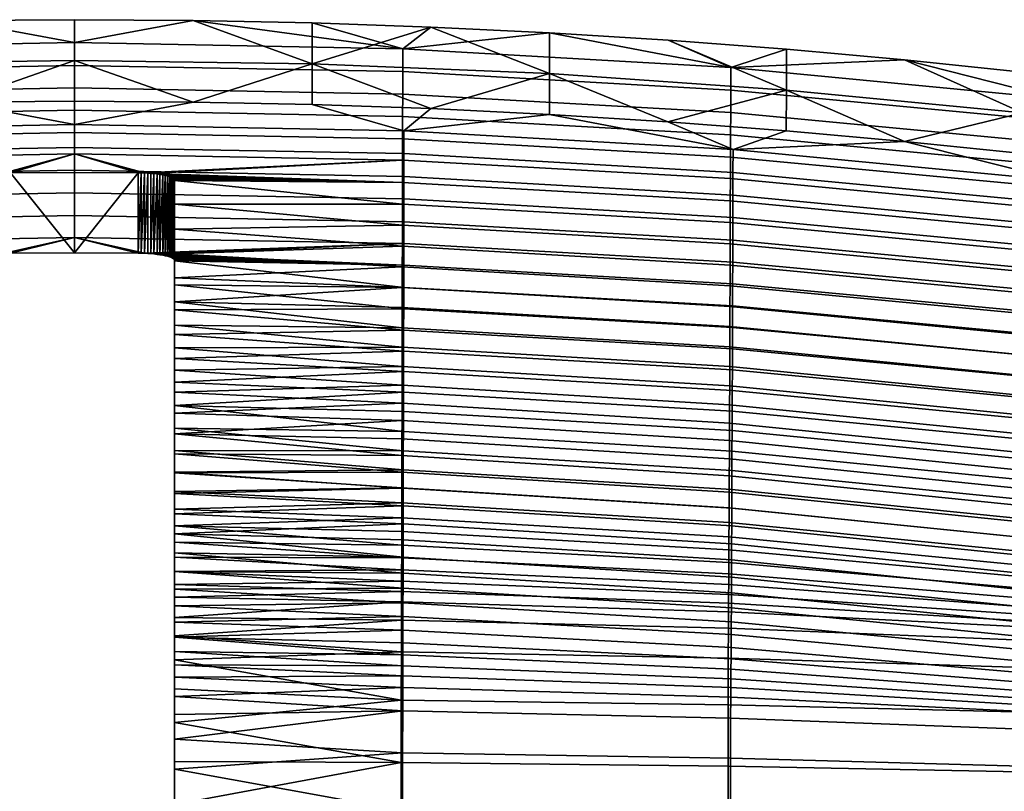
# Model space of a CAD drawing. Header units: millimetres. Extents: x -983 to 983, y -260 to 258.
# Tile 350 of 656: x 239 to 347, y 173 to 258. Entities that reach past the tile are written whole.
import ezdxf

# ---------------------------------------------------------------- set-up
doc = ezdxf.new("R2010")
doc.units = ezdxf.units.MM
doc.header["$MEASUREMENT"] = 0
doc.layers.add('ram', color=31, linetype='Continuous')

msp = doc.modelspace()

# ---------------------------------------------------------------- meshes
at = {"layer": 'ram'}
mesh = msp.add_polyface(dxfattribs=at)
corners = [(231.96, 249.08, 873.96), (218.93, 253.29, 873.42), (218.93, 248.81, 874.02), (245, 249.17, 873.94), (245, 253.65, 873.35), (245, 258.12, 872.76), (231.96, 258.03, 872.78), (218.92, 257.76, 872.83), (208.85, 243.43, 850.57), (245, 244.11, 850.42), (245, 246.63, 862.18), (208.85, 245.94, 862.33), (208.86, 240.93, 838.81), (245, 241.61, 838.65), (208.86, 238.45, 827.04), (245, 239.12, 826.88), (208.87, 235.95, 815.07), (245, 236.62, 814.91), (231.96, 249.08, 873.96), (245, 249.17, 873.94), (218.93, 248.81, 874.02), (245, 253.11, 849.49), (208.99, 252.43, 849.62), (208.98, 254.92, 861.26), (245, 255.61, 861.13), (245, 250.63, 837.84), (208.99, 249.96, 837.98), (245, 248.18, 826.19), (209, 247.5, 826.33), (245, 245.74, 814.54), (209, 245.06, 814.68), (245, 243.39, 803.21), (209.01, 242.72, 803.35), (218.92, 257.76, 872.83), (231.96, 258.03, 872.78), (234.01, 240.56, 789.68), (234, 240.49, 789.35), (209.01, 240.26, 791.37), (234, 237.89, 776.51), (209.01, 237.89, 779.7), (236.62, 241.26, 793.02), (237.32, 241.31, 793.21), (236.96, 241.29, 793.13), (236.27, 241.23, 792.88), (235.93, 241.19, 792.71), (238, 241.33, 793.27), (237.66, 241.32, 793.25), (235.61, 241.15, 792.5), (234.39, 240.84, 791.05), (234.25, 240.77, 790.71), (234.06, 240.63, 790.02), (234.14, 240.7, 790.37), (235.31, 241.09, 792.25), (234.79, 240.97, 791.69), (234.58, 240.91, 791.38), (235.04, 241.04, 791.98), (245, 258.12, 872.76), (245, 241.35, 793.26), (252, 241.33, 793.27), (237.66, 232.5, 795.05), (237.32, 241.31, 793.21), (237.66, 241.32, 793.25), (237.32, 232.49, 795.01), (236.96, 241.29, 793.13), (236.62, 241.26, 793.02), (236.96, 232.47, 794.93), (236.62, 232.45, 794.83), (236.27, 241.23, 792.88), (235.93, 241.19, 792.71), (235.93, 232.37, 794.51), (235.61, 241.15, 792.5), (235.61, 232.33, 794.3), (235.31, 241.09, 792.25), (236.27, 232.41, 794.68), (238, 241.33, 793.27), (238, 232.51, 795.07), (235.04, 232.22, 793.78), (234.79, 240.97, 791.69), (235.04, 241.04, 791.98), (234.58, 232.09, 793.18), (234.39, 240.84, 791.05), (234.58, 240.91, 791.38), (234.25, 231.95, 792.51), (234.14, 240.7, 790.37), (234.25, 240.77, 790.71), (234, 236.08, 790.25), (234.01, 240.56, 789.68), (234.06, 240.63, 790.02), (234, 240.49, 789.35), (234, 237.89, 776.51), (245, 241.35, 793.26), (245, 232.53, 795.06)]
mesh.append_faces([[corners[k] for k in face] for face in [(0, 1, 2, 2), (3, 4, 0, 0), (0, 4, 1, 1), (4, 5, 6, 1), (7, 1, 6, 6), (8, 9, 10, 11), (12, 13, 9, 8), (14, 15, 13, 12), (16, 17, 15, 14), (18, 10, 19, 19), (11, 18, 20, 20), (11, 10, 18, 18), (21, 22, 23, 24), (25, 26, 22, 21), (27, 28, 26, 25), (29, 30, 28, 27), (31, 32, 30, 29), (23, 33, 34, 34), (35, 36, 37, 37), (38, 39, 36, 36), (40, 37, 32, 32), (34, 24, 23, 23), (41, 42, 32, 32), (43, 44, 37, 37), (40, 43, 37, 37), (42, 40, 32, 32), (32, 31, 41, 41), (45, 46, 31, 31), (31, 46, 41, 41), (47, 37, 44, 44), (48, 49, 37, 37), (37, 50, 35, 35), (51, 50, 37, 37), (49, 51, 37, 37), (47, 52, 37, 37), (53, 54, 37, 37), (55, 53, 37, 37), (52, 55, 37, 37), (48, 37, 54, 54), (24, 34, 56, 56), (57, 45, 31, 31), (58, 57, 31, 31), (59, 60, 61, 61), (60, 62, 63, 63), (64, 63, 65, 65), (66, 67, 64, 64), (68, 69, 70, 70), (70, 71, 72, 72), (68, 67, 73, 73), (74, 75, 59, 61), (76, 77, 78, 78), (79, 80, 81, 81), (82, 83, 84, 84), (85, 86, 87, 87), (85, 88, 86, 86), (59, 62, 60, 60), (65, 66, 64, 64), (62, 65, 63, 63), (66, 73, 67, 67), (88, 85, 89, 89), (90, 91, 74, 74)]])
mesh = msp.add_polyface(dxfattribs=at)
corners = [(245, 253.65, 873.35), (245, 249.17, 873.94), (258.04, 249.08, 873.96), (271.07, 248.81, 874.02), (271.07, 253.29, 873.42), (258.04, 258.03, 872.78), (245, 258.12, 872.76), (271.08, 257.76, 872.83), (284.1, 257.31, 872.92), (245, 244.11, 850.42), (281.15, 243.43, 850.57), (281.15, 245.94, 862.33), (245, 246.63, 862.18), (245, 241.61, 838.65), (281.14, 240.93, 838.81), (245, 239.12, 826.88), (281.14, 238.45, 827.04), (245, 236.62, 814.91), (281.13, 235.95, 815.07), (271.07, 248.81, 874.02), (258.04, 249.08, 873.96), (245, 249.17, 873.94), (281.01, 252.43, 849.62), (245, 253.11, 849.49), (245, 255.61, 861.13), (281.02, 254.92, 861.26), (281.01, 249.96, 837.98), (245, 250.63, 837.84), (281, 247.5, 826.33), (245, 248.18, 826.19), (281, 245.06, 814.68), (245, 245.74, 814.54), (280.99, 242.72, 803.35), (245, 243.39, 803.21), (258.04, 258.03, 872.78), (245, 258.12, 872.76), (252.68, 241.31, 793.21), (252.34, 241.32, 793.25), (253.04, 241.29, 793.13), (252, 241.33, 793.27), (280.99, 240.26, 791.37), (253.73, 241.23, 792.88), (253.38, 241.26, 793.02), (254.39, 241.15, 792.5), (254.07, 241.19, 792.71), (254.69, 241.09, 792.25), (255.21, 240.97, 791.69), (254.96, 241.04, 791.98), (255.61, 240.84, 791.05), (255.42, 240.91, 791.38), (255.75, 240.77, 790.71), (255.94, 240.63, 790.02), (255.86, 240.7, 790.37), (256, 240.49, 789.35), (255.99, 240.56, 789.68), (280.99, 237.89, 779.7), (256, 237.89, 776.51), (271.08, 257.76, 872.83), (252.34, 232.5, 795.05), (252.34, 241.32, 793.25), (252.68, 241.31, 793.21), (253.04, 241.29, 793.13), (252.68, 232.49, 795.01), (253.38, 241.26, 793.02), (253.38, 232.45, 794.83), (253.04, 232.47, 794.93), (253.73, 241.23, 792.88), (254.07, 241.19, 792.71), (254.39, 241.15, 792.5), (254.07, 232.37, 794.51), (254.69, 241.09, 792.25), (254.39, 232.33, 794.3), (253.73, 232.41, 794.68), (252, 232.51, 795.07), (252, 241.33, 793.27), (254.96, 232.22, 793.78), (254.96, 241.04, 791.98), (255.21, 240.97, 791.69), (255.42, 232.09, 793.18), (255.42, 240.91, 791.38), (255.61, 240.84, 791.05), (255.21, 232.16, 793.49), (255.75, 231.95, 792.51), (255.75, 240.77, 790.71), (255.86, 240.7, 790.37), (256, 236.08, 790.25), (255.94, 240.63, 790.02), (255.99, 240.56, 789.68), (256, 240.49, 789.35), (255.86, 231.88, 792.17), (255.61, 232.02, 792.85), (254.69, 232.28, 794.05), (256, 237.89, 776.51), (245, 241.35, 793.26), (245, 232.53, 795.06)]
mesh.append_faces([[corners[k] for k in face] for face in [(0, 1, 2, 2), (2, 3, 4, 4), (2, 4, 0, 0), (4, 5, 6, 0), (4, 7, 5, 5), (8, 7, 4, 4), (9, 10, 11, 12), (13, 14, 10, 9), (15, 16, 14, 13), (17, 18, 16, 15), (12, 11, 19, 20), (12, 20, 21, 21), (22, 23, 24, 25), (26, 27, 23, 22), (28, 29, 27, 26), (30, 31, 29, 28), (32, 33, 31, 30), (34, 24, 35, 35), (36, 37, 33, 33), (32, 38, 36, 36), (39, 33, 37, 37), (40, 41, 42, 42), (40, 43, 44, 44), (40, 45, 43, 43), (44, 41, 40, 40), (42, 38, 32, 32), (40, 46, 47, 47), (40, 48, 49, 49), (40, 50, 48, 48), (49, 46, 40, 40), (40, 51, 52, 52), (40, 53, 54, 54), (55, 56, 53, 53), (54, 51, 40, 40), (52, 50, 40, 40), (47, 45, 40, 40), (25, 34, 57, 57), (40, 42, 32, 32), (36, 33, 32, 32), (25, 24, 34, 34), (58, 59, 60, 60), (60, 61, 62, 62), (61, 63, 64, 65), (64, 63, 66, 66), (67, 68, 69, 69), (68, 70, 71, 71), (67, 72, 66, 66), (73, 74, 59, 59), (75, 76, 77, 77), (78, 79, 80, 80), (79, 81, 77, 77), (82, 83, 84, 84), (85, 86, 87, 87), (85, 87, 88, 88), (86, 89, 84, 84), (83, 90, 80, 80), (76, 91, 70, 70), (90, 78, 80, 80), (81, 75, 77, 77), (88, 92, 85, 85), (93, 74, 94, 94)]])
mesh = msp.add_polyface(dxfattribs=at)
corners = [(284.1, 248.36, 874.11), (297.11, 247.73, 874.25), (297.12, 252.2, 873.65), (271.07, 253.29, 873.42), (271.07, 248.81, 874.02), (297.12, 256.68, 873.04), (284.1, 257.31, 872.92), (281.14, 238.45, 827.04), (317.22, 236.41, 827.51), (317.23, 238.88, 839.27), (281.14, 240.93, 838.81), (281.13, 235.95, 815.07), (317.22, 233.92, 815.54), (281.13, 233.55, 803.49), (317.21, 231.52, 803.97), (281.12, 231.18, 791.9), (317.2, 229.15, 792.38), (281.12, 228.75, 779.92), (317.19, 226.72, 780.41), (281.12, 226.39, 768.12), (317.18, 224.35, 768.63), (281.11, 224.06, 756.33), (317.17, 222.01, 756.83), (281.11, 221.76, 744.52), (317.17, 219.7, 745.04), (281.1, 219.5, 732.71), (317.16, 217.42, 733.23), (281.1, 217.26, 720.89), (317.15, 215.17, 721.42), (281.09, 215.14, 709.45), (317.14, 213.03, 710), (281.09, 212.92, 697.23), (317.13, 210.78, 697.79), (281.15, 245.94, 862.33), (297.11, 247.73, 874.25), (284.1, 248.36, 874.11), (271.07, 248.81, 874.02), (317.25, 243.88, 862.79), (256, 231.67, 791.15), (256, 223.59, 750.56), (256, 218.33, 723.05), (256, 215.78, 709.29), (256, 213.28, 695.51), (281.08, 210.8, 685.39), (256, 226.28, 764.3), (316.99, 250.38, 850.03), (281.01, 252.43, 849.62), (281.02, 254.92, 861.26), (317, 252.86, 861.66), (316.99, 247.92, 838.39), (281.01, 249.96, 837.98), (316.98, 245.47, 826.75), (281, 247.5, 826.33), (316.97, 243.04, 815.11), (281, 245.06, 814.68), (316.96, 240.69, 803.78), (280.99, 242.72, 803.35), (316.95, 238.23, 791.8), (280.99, 240.26, 791.37), (316.94, 235.86, 780.15), (280.99, 237.89, 779.7), (316.94, 233.52, 768.48), (280.98, 235.56, 768.03), (316.93, 231.2, 756.82), (280.98, 233.25, 756.36), (316.92, 228.93, 745.28), (280.97, 230.99, 744.8), (316.91, 226.65, 733.47), (280.97, 228.72, 732.99), (316.9, 224.45, 721.97), (280.96, 226.54, 721.48), (316.89, 222.22, 710.09), (280.96, 224.32, 709.59), (316.89, 220.06, 698.39), (280.95, 222.18, 697.88), (316.88, 217.94, 686.69), (280.95, 220.08, 686.17), (316.87, 215.87, 674.98), (280.95, 218.03, 674.44), (316.86, 213.84, 663.25), (280.94, 216.02, 662.71), (316.85, 211.95, 652.04), (280.94, 214.14, 651.49), (316.85, 209.94, 639.79), (280.93, 212.14, 639.22), (284.1, 257.31, 872.92), (297.12, 256.68, 873.04), (271.08, 257.76, 872.83), (256, 237.89, 776.51), (256, 240.49, 789.35), (256, 235.15, 762.73), (256, 232.44, 748.94), (256, 227.17, 721.33), (256, 224.61, 707.52), (256, 222.1, 693.69), (256, 217.26, 666.01), (256, 212.68, 638.28), (280.93, 210.28, 627.47), (256, 214.94, 652.15), (256, 219.65, 679.86)]
mesh.append_faces([[corners[k] for k in face] for face in [(0, 1, 2, 2), (3, 4, 0, 0), (2, 5, 6, 6), (6, 3, 2, 2), (0, 2, 3, 3), (7, 8, 9, 10), (11, 12, 8, 7), (13, 14, 12, 11), (15, 16, 14, 13), (17, 18, 16, 15), (19, 20, 18, 17), (21, 22, 20, 19), (23, 24, 22, 21), (25, 26, 24, 23), (27, 28, 26, 25), (29, 30, 28, 27), (31, 32, 30, 29), (33, 34, 35, 35), (33, 35, 36, 36), (37, 34, 33, 33), (15, 38, 17, 17), (39, 23, 21, 21), (40, 27, 25, 25), (41, 29, 27, 27), (42, 43, 31, 31), (44, 21, 19, 19), (45, 46, 47, 48), (49, 50, 46, 45), (51, 52, 50, 49), (53, 54, 52, 51), (55, 56, 54, 53), (57, 58, 56, 55), (59, 60, 58, 57), (61, 62, 60, 59), (63, 64, 62, 61), (65, 66, 64, 63), (67, 68, 66, 65), (69, 70, 68, 67), (71, 72, 70, 69), (73, 74, 72, 71), (75, 76, 74, 73), (77, 78, 76, 75), (79, 80, 78, 77), (81, 82, 80, 79), (83, 84, 82, 81), (47, 85, 86, 86), (47, 87, 85, 85), (88, 60, 62, 62), (60, 89, 58, 58), (86, 48, 47, 47), (90, 62, 64, 64), (66, 91, 64, 64), (92, 68, 70, 70), (93, 72, 74, 74), (94, 74, 76, 76), (92, 70, 72, 72), (95, 78, 80, 80), (96, 82, 84, 84), (96, 84, 97, 97), (98, 80, 82, 82), (99, 76, 78, 78)]])
mesh = msp.add_polyface(dxfattribs=at)
corners = [(310.11, 246.92, 874.43), (323.09, 245.93, 874.64), (323.1, 250.4, 874.01), (336.05, 244.77, 874.89), (297.12, 252.2, 873.65), (297.11, 247.73, 874.25), (348.98, 243.42, 875.18), (361.87, 241.9, 875.51), (348.99, 247.89, 874.53), (310.12, 255.86, 873.2), (297.12, 256.68, 873.04), (336.06, 253.7, 873.61), (323.1, 254.87, 873.39), (374.75, 244.66, 875.18), (361.89, 250.82, 874.16), (348.99, 252.35, 873.87), (374.75, 249.11, 874.49), (317.24, 241.37, 851.03), (353.23, 237.96, 851.79), (353.24, 240.44, 863.54), (317.25, 243.88, 862.79), (317.23, 238.88, 839.27), (353.22, 235.48, 840.04), (317.22, 236.41, 827.51), (353.21, 233.02, 828.28), (317.22, 233.92, 815.54), (353.19, 230.53, 816.33), (317.21, 231.52, 803.97), (353.18, 228.14, 804.77), (317.2, 229.15, 792.38), (353.17, 225.77, 793.19), (317.19, 226.72, 780.41), (353.16, 223.33, 781.23), (317.18, 224.35, 768.63), (353.15, 220.95, 769.46), (317.17, 222.01, 756.83), (353.14, 218.59, 757.68), (317.17, 219.7, 745.04), (353.13, 216.26, 745.9), (317.16, 217.42, 733.23), (353.12, 213.95, 734.11), (317.15, 215.17, 721.42), (353.11, 211.68, 722.31), (317.14, 213.03, 710), (353.1, 209.51, 710.91), (281.15, 243.43, 850.57), (281.15, 245.94, 862.33), (281.14, 240.93, 838.81), (389.06, 235.64, 864.6), (374.74, 240.21, 875.88), (361.87, 241.9, 875.51), (348.98, 243.42, 875.18), (336.05, 244.77, 874.89), (323.09, 245.93, 874.64), (310.11, 246.92, 874.43), (297.11, 247.73, 874.25), (352.91, 246.97, 850.7), (316.99, 250.38, 850.03), (317, 252.86, 861.66), (352.92, 249.43, 862.33), (352.9, 244.52, 839.08), (316.99, 247.92, 838.39), (352.89, 242.08, 827.44), (316.98, 245.47, 826.75), (352.88, 239.66, 815.81), (316.97, 243.04, 815.11), (352.87, 237.31, 804.49), (316.96, 240.69, 803.78), (352.86, 234.85, 792.53), (316.95, 238.23, 791.8), (352.85, 232.48, 780.89), (316.94, 235.86, 780.15), (352.84, 230.12, 769.24), (316.94, 233.52, 768.48), (352.83, 227.79, 757.59), (316.93, 231.2, 756.82), (352.82, 225.5, 746.06), (316.92, 228.93, 745.28), (352.81, 223.19, 734.27), (316.91, 226.65, 733.47), (352.8, 220.97, 722.79), (316.9, 224.45, 721.97), (352.79, 218.71, 710.93), (316.89, 222.22, 710.09), (352.78, 216.52, 699.25), (316.89, 220.06, 698.39), (352.77, 214.37, 687.56), (316.88, 217.94, 686.69), (352.76, 212.27, 675.87), (316.87, 215.87, 674.98), (352.75, 210.21, 664.16), (316.86, 213.84, 663.25), (352.74, 208.3, 652.96), (316.85, 211.95, 652.04), (297.12, 256.68, 873.04), (310.12, 255.86, 873.2), (323.1, 254.87, 873.39), (336.06, 253.7, 873.61), (348.99, 252.35, 873.87), (361.89, 250.82, 874.16), (374.75, 249.11, 874.49)]
mesh.append_faces([[corners[k] for k in face] for face in [(0, 1, 2, 2), (1, 3, 2, 2), (4, 5, 0, 0), (6, 7, 8, 8), (3, 6, 8, 8), (0, 2, 4, 4), (2, 9, 10, 4), (8, 11, 12, 2), (7, 13, 8, 8), (13, 14, 15, 8), (12, 9, 2, 2), (3, 8, 2, 2), (13, 16, 14, 14), (8, 15, 11, 11), (17, 18, 19, 20), (21, 22, 18, 17), (23, 24, 22, 21), (25, 26, 24, 23), (27, 28, 26, 25), (29, 30, 28, 27), (31, 32, 30, 29), (33, 34, 32, 31), (35, 36, 34, 33), (37, 38, 36, 35), (39, 40, 38, 37), (41, 42, 40, 39), (43, 44, 42, 41), (45, 17, 20, 46), (47, 21, 17, 45), (19, 48, 49, 50), (19, 50, 51, 51), (19, 51, 52, 52), (20, 53, 54, 54), (20, 54, 55, 55), (20, 52, 53, 53), (20, 19, 52, 52), (56, 57, 58, 59), (60, 61, 57, 56), (62, 63, 61, 60), (64, 65, 63, 62), (66, 67, 65, 64), (68, 69, 67, 66), (70, 71, 69, 68), (72, 73, 71, 70), (74, 75, 73, 72), (76, 77, 75, 74), (78, 79, 77, 76), (80, 81, 79, 78), (82, 83, 81, 80), (84, 85, 83, 82), (86, 87, 85, 84), (88, 89, 87, 86), (90, 91, 89, 88), (92, 93, 91, 90), (58, 94, 95, 95), (58, 96, 97, 97), (59, 98, 99, 99), (59, 99, 100, 100), (59, 97, 98, 98), (58, 95, 96, 96), (58, 97, 59, 59)]])
mesh = msp.add_polyface(dxfattribs=at)
corners = [(208.87, 233.55, 803.49), (245, 234.23, 803.33), (245, 236.62, 814.91), (208.87, 235.95, 815.07), (237.66, 232.5, 795.05), (238, 232.51, 795.07), (237.32, 232.49, 795.01), (236.96, 232.47, 794.93), (236.62, 232.45, 794.83), (236.27, 232.41, 794.68), (235.93, 232.37, 794.51), (208.88, 231.18, 791.9), (235.61, 232.33, 794.3), (235.31, 232.28, 794.05), (234.79, 232.16, 793.49), (235.04, 232.22, 793.78), (234.39, 232.02, 792.85), (234.58, 232.09, 793.18), (234.25, 231.95, 792.51), (234.06, 231.81, 791.82), (234.14, 231.88, 792.17), (234, 231.67, 791.15), (234.01, 231.74, 791.49), (208.88, 228.75, 779.92), (234, 229.02, 778.03), (234, 226.28, 764.3), (208.88, 226.39, 768.12), (234, 223.59, 750.56), (208.89, 224.06, 756.33), (245, 232.53, 795.06), (234, 235.15, 762.73), (209.02, 235.56, 768.03), (234, 237.89, 776.51), (209.02, 233.25, 756.36), (209.03, 228.72, 732.99), (209.03, 230.99, 744.8), (234, 229.78, 735.14), (209.05, 222.18, 697.88), (209.04, 224.32, 709.59), (234, 224.61, 707.52), (234, 227.17, 721.33), (234, 232.44, 748.94), (234.58, 240.91, 791.38), (234.79, 240.97, 791.69), (234.79, 232.16, 793.49), (234.06, 240.63, 790.02), (234.14, 240.7, 790.37), (234.14, 231.88, 792.17), (234.25, 240.77, 790.71), (234.39, 240.84, 791.05), (234.39, 232.02, 792.85), (235.04, 241.04, 791.98), (235.31, 241.09, 792.25), (235.31, 232.28, 794.05), (235.93, 241.19, 792.71), (236.27, 232.41, 794.68), (235.93, 232.37, 794.51), (235.61, 232.33, 794.3), (235.61, 241.15, 792.5), (235.04, 232.22, 793.78), (234.58, 232.09, 793.18), (234.25, 231.95, 792.51), (234.06, 231.81, 791.82), (234, 236.08, 790.25), (234.01, 231.74, 791.49), (234, 231.67, 791.15), (234, 229.78, 735.14), (234, 223.59, 750.56), (234, 220.94, 736.81), (234, 218.33, 723.05), (234, 227.17, 721.33), (234, 224.61, 707.52), (234, 232.44, 748.94), (234, 226.28, 764.3), (234, 235.15, 762.73), (234, 229.02, 778.03), (234, 237.89, 776.51), (238, 232.51, 795.07), (238, 241.33, 793.27), (245, 232.53, 795.06)]
mesh.append_faces([[corners[k] for k in face] for face in [(0, 1, 2, 3), (4, 5, 1, 1), (1, 6, 4, 4), (6, 0, 7, 7), (8, 7, 0, 0), (8, 0, 9, 9), (10, 11, 12, 12), (12, 11, 13, 13), (0, 10, 9, 9), (6, 1, 0, 0), (11, 14, 15, 15), (11, 16, 17, 17), (11, 18, 16, 16), (17, 14, 11, 11), (11, 19, 20, 20), (11, 21, 22, 22), (23, 24, 21, 21), (22, 19, 11, 11), (20, 18, 11, 11), (15, 13, 11, 11), (11, 10, 0, 0), (25, 24, 26, 26), (27, 25, 28, 28), (29, 1, 5, 5), (30, 31, 32, 32), (33, 31, 30, 30), (34, 35, 36, 36), (37, 38, 39, 39), (34, 36, 40, 40), (39, 38, 40, 40), (41, 36, 35, 35), (41, 33, 30, 30), (42, 43, 44, 44), (45, 46, 47, 47), (48, 49, 50, 50), (51, 52, 53, 53), (54, 55, 56, 56), (52, 57, 53, 53), (56, 57, 58, 58), (53, 59, 51, 51), (44, 60, 42, 42), (48, 50, 61, 61), (50, 49, 60, 60), (46, 61, 47, 47), (44, 43, 59, 59), (45, 62, 63, 63), (64, 65, 63, 63), (64, 63, 62, 62), (47, 62, 45, 45), (66, 67, 68, 68), (68, 69, 70, 70), (69, 71, 70, 70), (67, 66, 72, 72), (70, 66, 68, 68), (73, 72, 74, 74), (67, 72, 73, 73), (75, 73, 74, 74), (76, 65, 75, 75), (65, 76, 63, 63), (76, 75, 74, 74), (77, 78, 79, 79)]])
mesh = msp.add_polyface(dxfattribs=at)
corners = [(245, 234.23, 803.33), (281.13, 233.55, 803.49), (281.13, 235.95, 815.07), (245, 236.62, 814.91), (254.07, 232.37, 794.51), (281.12, 231.18, 791.9), (255.99, 231.74, 791.49), (256, 231.67, 791.15), (281.12, 226.39, 768.12), (281.12, 228.75, 779.92), (256, 229.02, 778.03), (256, 226.28, 764.3), (252.68, 232.49, 795.01), (253.04, 232.47, 794.93), (253.73, 232.41, 794.68), (253.38, 232.45, 794.83), (252.34, 232.5, 795.05), (252, 232.51, 795.07), (245, 232.53, 795.06), (254.39, 232.33, 794.3), (255.61, 232.02, 792.85), (255.75, 231.95, 792.51), (255.94, 231.81, 791.82), (255.86, 231.88, 792.17), (254.69, 232.28, 794.05), (255.21, 232.16, 793.49), (255.42, 232.09, 793.18), (254.96, 232.22, 793.78), (256, 223.59, 750.56), (256, 220.94, 736.81), (281.11, 221.76, 744.52), (281.11, 224.06, 756.33), (256, 235.15, 762.73), (256, 237.89, 776.51), (280.98, 235.56, 768.03), (256, 232.44, 748.94), (280.98, 233.25, 756.36), (280.97, 228.72, 732.99), (256, 227.17, 721.33), (256, 229.78, 735.14), (280.96, 224.32, 709.59), (256, 224.61, 707.52), (280.95, 222.18, 697.88), (256, 222.1, 693.69), (280.97, 230.99, 744.8), (252.34, 232.5, 795.05), (252.68, 241.31, 793.21), (252.68, 232.49, 795.01), (253.04, 241.29, 793.13), (253.04, 232.47, 794.93), (254.07, 241.19, 792.71), (254.07, 232.37, 794.51), (253.73, 232.41, 794.68), (254.69, 241.09, 792.25), (254.69, 232.28, 794.05), (254.39, 232.33, 794.3), (254.39, 241.15, 792.5), (254.96, 241.04, 791.98), (254.96, 232.22, 793.78), (253.38, 232.45, 794.83), (253.73, 241.23, 792.88), (255.21, 232.16, 793.49), (255.42, 240.91, 791.38), (255.42, 232.09, 793.18), (255.75, 240.77, 790.71), (255.75, 231.95, 792.51), (255.61, 232.02, 792.85), (255.86, 240.7, 790.37), (255.86, 231.88, 792.17), (255.94, 240.63, 790.02), (256, 236.08, 790.25), (255.94, 231.81, 791.82), (255.99, 231.74, 791.49), (256, 231.67, 791.15), (252, 232.51, 795.07), (252.34, 241.32, 793.25), (256, 229.78, 735.14), (256, 220.94, 736.81), (256, 223.59, 750.56), (256, 227.17, 721.33), (256, 218.33, 723.05), (256, 224.61, 707.52), (256, 232.44, 748.94), (256, 226.28, 764.3), (256, 235.15, 762.73), (256, 229.02, 778.03), (256, 237.89, 776.51), (252, 241.33, 793.27), (245, 232.53, 795.06)]
mesh.append_faces([[corners[k] for k in face] for face in [(0, 1, 2, 3), (1, 4, 5, 5), (6, 7, 5, 5), (8, 9, 10, 10), (7, 10, 9, 9), (11, 8, 10, 10), (12, 13, 1, 1), (14, 4, 1, 1), (15, 14, 1, 1), (13, 15, 1, 1), (12, 0, 16, 16), (0, 17, 16, 16), (0, 18, 17, 17), (12, 1, 0, 0), (5, 4, 19, 19), (20, 21, 5, 5), (5, 22, 6, 6), (23, 22, 5, 5), (21, 23, 5, 5), (19, 24, 5, 5), (25, 26, 5, 5), (27, 25, 5, 5), (24, 27, 5, 5), (20, 5, 26, 26), (28, 29, 30, 30), (11, 28, 31, 31), (32, 33, 34, 34), (35, 32, 36, 36), (37, 38, 39, 39), (40, 41, 38, 38), (41, 42, 43, 43), (44, 39, 35, 35), (44, 37, 39, 39), (45, 46, 47, 47), (47, 48, 49, 49), (50, 51, 52, 52), (53, 54, 55, 55), (51, 56, 55, 55), (54, 57, 58, 58), (59, 60, 52, 52), (61, 62, 63, 63), (64, 65, 66, 66), (67, 68, 65, 65), (69, 70, 71, 71), (72, 70, 73, 73), (72, 71, 70, 70), (68, 69, 71, 71), (74, 75, 45, 45), (76, 77, 78, 78), (77, 79, 80, 80), (80, 79, 81, 81), (78, 82, 76, 76), (79, 77, 76, 76), (83, 84, 82, 82), (78, 83, 82, 82), (85, 84, 83, 83), (86, 85, 73, 73), (73, 70, 86, 86), (86, 84, 85, 85), (87, 74, 88, 88)]])
mesh = msp.add_polyface(dxfattribs=at)
corners = [(281.1, 219.5, 732.71), (281.11, 221.76, 744.52), (256, 220.94, 736.81), (281.08, 208.73, 673.55), (281.08, 210.8, 685.39), (256, 210.84, 681.72), (281.09, 212.92, 697.23), (281.09, 215.14, 709.45), (256, 215.78, 709.29), (281.06, 199.14, 614.18), (281.06, 201.04, 626.66), (256, 201.71, 626.47), (281.04, 194.11, 578.45), (281.05, 195.72, 590.37), (256, 195.63, 584.91), (281.07, 202.81, 637.95), (281.07, 204.77, 650.02), (256, 203.89, 640.3), (256, 208.46, 667.93), (256, 206.14, 654.12), (281.08, 206.71, 661.69), (256, 213.28, 695.51), (256, 218.33, 723.05), (281.1, 217.26, 720.89), (256, 197.58, 598.78), (281.05, 197.39, 602.28), (256, 199.6, 612.63), (280.95, 218.03, 674.44), (256, 217.26, 666.01), (256, 219.65, 679.86), (256, 222.1, 693.69), (280.95, 220.08, 686.17), (256, 214.94, 652.15), (280.94, 216.02, 662.71), (280.94, 214.14, 651.49), (256, 212.68, 638.28), (256, 210.49, 624.4), (280.93, 210.28, 627.47), (280.92, 208.47, 615.7), (256, 208.38, 610.51), (280.92, 206.73, 603.93), (256, 206.36, 596.61), (280.91, 203.45, 580.35), (256, 202.56, 568.76), (256, 204.41, 582.69), (280.91, 205.1, 592.47), (280.9, 199.05, 544.92), (256, 199.13, 540.87), (256, 200.8, 554.82), (280.89, 197.75, 533.1), (256, 197.57, 526.91), (280.9, 200.44, 556.74), (256, 196.12, 512.93), (280.89, 196.51, 521.26), (256, 194.76, 498.95), (280.88, 195.38, 509.42), (280.9, 201.96, 568.94), (256, 190.35, 543.24), (256, 192.01, 557.14), (256, 199.13, 540.87), (256, 195.63, 584.91), (256, 202.56, 568.76), (256, 193.78, 571.03), (256, 197.57, 526.91), (256, 200.8, 554.82), (256, 197.58, 598.78), (256, 199.6, 612.63), (256, 206.36, 596.61), (256, 210.49, 624.4), (256, 201.71, 626.47), (256, 203.89, 640.3), (256, 208.38, 610.51), (256, 204.41, 582.69), (256, 212.68, 638.28), (256, 214.94, 652.15), (256, 206.14, 654.12), (256, 208.46, 667.93), (256, 217.26, 666.01), (256, 210.84, 681.72), (256, 219.65, 679.86), (256, 213.28, 695.51), (256, 222.1, 693.69), (256, 215.78, 709.29), (256, 224.61, 707.52), (256, 218.33, 723.05)]
mesh.append_faces([[corners[k] for k in face] for face in [(0, 1, 2, 2), (3, 4, 5, 5), (6, 7, 8, 8), (9, 10, 11, 11), (12, 13, 14, 14), (15, 16, 17, 17), (3, 5, 18, 18), (17, 16, 19, 19), (18, 19, 20, 20), (21, 5, 4, 4), (2, 22, 0, 0), (21, 6, 8, 8), (8, 23, 22, 22), (15, 17, 11, 11), (14, 13, 24, 24), (24, 25, 26, 26), (9, 11, 26, 26), (27, 28, 29, 29), (29, 30, 31, 31), (32, 28, 33, 33), (34, 35, 32, 32), (36, 35, 37, 37), (38, 39, 36, 36), (39, 40, 41, 41), (42, 43, 44, 44), (44, 41, 45, 45), (46, 47, 48, 48), (47, 49, 50, 50), (48, 43, 51, 51), (52, 50, 53, 53), (54, 52, 55, 55), (48, 51, 46, 46), (47, 46, 49, 49), (52, 53, 55, 55), (50, 49, 53, 53), (43, 56, 51, 51), (57, 58, 59, 59), (60, 61, 62, 62), (63, 57, 59, 59), (64, 62, 61, 61), (59, 58, 64, 64), (65, 66, 67, 67), (68, 69, 70, 70), (69, 71, 66, 66), (65, 72, 60, 60), (60, 72, 61, 61), (67, 66, 71, 71), (68, 70, 73, 73), (71, 69, 68, 68), (74, 75, 76, 76), (76, 77, 74, 74), (75, 74, 73, 73), (75, 73, 70, 70), (78, 77, 76, 76), (72, 65, 67, 67), (79, 78, 80, 80), (80, 81, 79, 79), (79, 77, 78, 78), (82, 81, 80, 80), (83, 82, 84, 84), (83, 81, 82, 82)]])
mesh = msp.add_polyface(dxfattribs=at)
corners = [(352.89, 176.09, 473.47), (352.88, 170.16, 463.26), (370.81, 169.69, 463.78), (388.71, 172.19, 469.44), (352.87, 162.2, 454.12), (370.79, 161.84, 454.57), (370.8, 166, 458.98), (352.87, 166.4, 458.5), (352.86, 152.73, 446.77), (370.78, 152.42, 447.16), (370.79, 157.32, 450.63), (352.86, 157.64, 450.22), (317.13, 210.78, 697.79), (353.09, 207.23, 698.72), (353.1, 209.51, 710.91), (317.14, 213.03, 710), (317.12, 208.65, 685.96), (353.08, 205.07, 686.91), (317.12, 206.56, 674.12), (353.07, 202.95, 675.09), (317.11, 204.52, 662.28), (353.06, 200.88, 663.26), (317.1, 202.57, 650.61), (353.05, 198.91, 651.61), (317.09, 200.61, 638.56), (353.04, 196.93, 639.56), (317.08, 198.83, 627.27), (353.03, 195.15, 628.28), (317.07, 196.94, 614.8), (353.02, 193.27, 615.82), (317.07, 195.22, 602.9), (353.01, 191.59, 603.93), (317.06, 193.58, 590.99), (352.99, 190.03, 592.03), (317.05, 192.04, 579.07), (352.98, 188.59, 580.11), (317.04, 190.64, 567.53), (352.97, 187.34, 568.57), (317.03, 189.24, 555.21), (352.96, 186.13, 556.24), (317.03, 187.99, 543.21), (352.95, 185.09, 544.24), (317.02, 186.84, 531.31), (352.94, 184.19, 532.34), (317.01, 185.77, 519.35), (352.93, 183.39, 520.39), (317, 184.84, 507.39), (352.92, 182.73, 508.43), (316.99, 183.78, 495.44), (352.91, 182.02, 496.48), (316.98, 181.47, 483.69), (352.9, 180.11, 484.71), (316.97, 177.08, 472.55), (316.97, 170.89, 462.46), (316.96, 162.76, 453.44), (316.95, 153.21, 446.17), (281.08, 210.8, 685.39), (281.09, 212.92, 697.23), (352.73, 206.28, 640.72), (316.85, 209.94, 639.79), (316.85, 211.95, 652.04), (352.74, 208.3, 652.96), (352.72, 204.41, 628.99), (316.84, 208.08, 628.04), (352.71, 202.62, 617.24), (316.83, 206.28, 616.28), (352.7, 200.93, 605.48), (316.82, 204.56, 604.51), (352.69, 199.4, 594.02), (316.81, 202.96, 593.05), (352.67, 197.91, 581.91), (316.8, 201.37, 580.94), (352.67, 196.64, 570.49), (316.8, 199.96, 569.52), (352.65, 195.42, 558.29), (316.79, 198.56, 557.32), (352.64, 194.36, 546.47), (316.78, 197.3, 545.5), (352.63, 193.44, 534.65), (316.77, 196.13, 533.68), (352.62, 192.62, 522.82), (316.76, 195.05, 521.85), (352.61, 191.94, 510.99), (316.76, 194.09, 510.01), (352.6, 191.31, 499.16), (316.75, 193.15, 498.17), (352.59, 189.9, 486.84), (316.74, 191.36, 485.86), (352.58, 186.91, 476.01), (316.73, 188.06, 475.08), (352.57, 182.04, 465.21), (316.72, 182.93, 464.37), (352.56, 175.5, 455.32), (316.71, 176.19, 454.6), (352.55, 167.79, 447.01), (316.71, 168.37, 446.37), (352.54, 157.99, 439.44), (316.7, 158.49, 438.86), (388.45, 188.93, 512.37), (388.46, 189.21, 524.19), (388.43, 188.72, 500.55), (388.42, 187.85, 488.22), (388.41, 185.3, 477.31), (388.4, 180.81, 466.38), (388.39, 174.54, 456.34), (388.38, 166.99, 447.9), (388.37, 157.28, 440.25)]
mesh.append_faces([[corners[k] for k in face] for face in [(0, 1, 2, 2), (2, 3, 0, 0), (4, 5, 6, 7), (7, 6, 2, 1), (8, 9, 10, 11), (11, 10, 5, 4), (12, 13, 14, 15), (16, 17, 13, 12), (18, 19, 17, 16), (20, 21, 19, 18), (22, 23, 21, 20), (24, 25, 23, 22), (26, 27, 25, 24), (28, 29, 27, 26), (30, 31, 29, 28), (32, 33, 31, 30), (34, 35, 33, 32), (36, 37, 35, 34), (38, 39, 37, 36), (40, 41, 39, 38), (42, 43, 41, 40), (44, 45, 43, 42), (46, 47, 45, 44), (48, 49, 47, 46), (50, 51, 49, 48), (52, 0, 51, 50), (53, 1, 0, 52), (7, 1, 53, 53), (54, 4, 7, 7), (53, 54, 7, 7), (11, 4, 54, 54), (55, 8, 11, 11), (54, 55, 11, 11), (56, 16, 12, 57), (58, 59, 60, 61), (62, 63, 59, 58), (64, 65, 63, 62), (66, 67, 65, 64), (68, 69, 67, 66), (70, 71, 69, 68), (72, 73, 71, 70), (74, 75, 73, 72), (76, 77, 75, 74), (78, 79, 77, 76), (80, 81, 79, 78), (82, 83, 81, 80), (84, 85, 83, 82), (86, 87, 85, 84), (88, 89, 87, 86), (90, 91, 89, 88), (92, 93, 91, 90), (94, 95, 93, 92), (96, 97, 95, 94), (98, 82, 80, 99), (100, 84, 82, 98), (101, 86, 84, 100), (102, 88, 86, 101), (103, 90, 88, 102), (104, 92, 90, 103), (105, 94, 92, 104), (106, 96, 94, 105)]])
mesh = msp.add_polyface(dxfattribs=at)
corners = [(281.08, 208.73, 673.55), (317.12, 206.56, 674.12), (317.12, 208.65, 685.96), (281.08, 210.8, 685.39), (281.08, 206.71, 661.69), (317.11, 204.52, 662.28), (281.07, 204.77, 650.02), (317.1, 202.57, 650.61), (281.07, 202.81, 637.95), (317.09, 200.61, 638.56), (281.06, 201.04, 626.66), (317.08, 198.83, 627.27), (281.06, 199.14, 614.18), (317.07, 196.94, 614.8), (281.05, 197.39, 602.28), (317.07, 195.22, 602.9), (281.05, 195.72, 590.37), (317.06, 193.58, 590.99), (281.04, 194.11, 578.45), (317.05, 192.04, 579.07), (281.04, 192.62, 566.91), (317.04, 190.64, 567.53), (281.03, 191.11, 554.59), (317.03, 189.24, 555.21), (281.03, 189.73, 542.59), (317.03, 187.99, 543.21), (281.03, 188.43, 530.69), (317.02, 186.84, 531.31), (281.02, 187.2, 518.73), (317.01, 185.77, 519.35), (281.02, 186.1, 506.76), (317, 184.84, 507.39), (281.01, 184.83, 494.81), (316.99, 183.78, 495.44), (281.01, 182.28, 483.08), (316.98, 181.47, 483.69), (281, 177.67, 472), (316.97, 177.08, 472.55), (281, 171.32, 461.98), (316.97, 170.89, 462.46), (280.99, 163.09, 453.04), (316.96, 162.76, 453.44), (280.99, 153.5, 445.81), (316.95, 153.21, 446.17), (256, 208.46, 667.93), (256, 206.14, 654.12), (256, 201.71, 626.47), (256, 199.6, 612.63), (256, 197.58, 598.78), (256, 193.78, 571.03), (256, 190.35, 543.24), (256, 188.78, 529.33), (256, 187.32, 515.4), (256, 183.85, 487.65), (256, 175.87, 468.31), (256, 179.18, 474.48), (256, 167.47, 457.12), (256, 185.97, 501.47), (316.84, 208.08, 628.04), (280.93, 210.28, 627.47), (280.93, 212.14, 639.22), (316.85, 209.94, 639.79), (316.83, 206.28, 616.28), (280.92, 208.47, 615.7), (316.82, 204.56, 604.51), (280.92, 206.73, 603.93), (316.81, 202.96, 593.05), (280.91, 205.1, 592.47), (316.8, 201.37, 580.94), (280.91, 203.45, 580.35), (316.8, 199.96, 569.52), (280.9, 201.96, 568.94), (316.79, 198.56, 557.32), (280.9, 200.44, 556.74), (316.78, 197.3, 545.5), (280.9, 199.05, 544.92), (316.77, 196.13, 533.68), (280.89, 197.75, 533.1), (316.76, 195.05, 521.85), (280.89, 196.51, 521.26), (316.76, 194.09, 510.01), (280.88, 195.38, 509.42), (316.75, 193.15, 498.17), (280.88, 194.25, 497.57), (316.74, 191.36, 485.86), (280.87, 192.24, 485.27), (316.73, 188.06, 475.08), (280.87, 188.75, 474.52), (316.72, 182.93, 464.37), (280.86, 183.46, 463.88), (316.71, 176.19, 454.6), (280.86, 176.61, 454.16), (316.71, 168.37, 446.37), (280.86, 168.71, 445.98), (316.7, 158.49, 438.86), (280.85, 158.8, 438.52), (316.69, 148.52, 433.55), (280.85, 148.81, 433.21), (256, 208.38, 610.51), (256, 204.41, 582.69), (256, 202.56, 568.76), (256, 206.36, 596.61), (256, 210.49, 624.4)]
mesh.append_faces([[corners[k] for k in face] for face in [(0, 1, 2, 3), (4, 5, 1, 0), (6, 7, 5, 4), (8, 9, 7, 6), (10, 11, 9, 8), (12, 13, 11, 10), (14, 15, 13, 12), (16, 17, 15, 14), (18, 19, 17, 16), (20, 21, 19, 18), (22, 23, 21, 20), (24, 25, 23, 22), (26, 27, 25, 24), (28, 29, 27, 26), (30, 31, 29, 28), (32, 33, 31, 30), (34, 35, 33, 32), (36, 37, 35, 34), (38, 39, 37, 36), (40, 41, 39, 38), (42, 43, 41, 40), (44, 4, 0, 0), (45, 6, 4, 4), (46, 10, 8, 8), (47, 14, 12, 12), (48, 16, 14, 14), (49, 20, 18, 18), (50, 24, 22, 22), (50, 26, 24, 24), (51, 28, 26, 26), (52, 30, 28, 28), (32, 53, 34, 34), (36, 54, 38, 38), (55, 36, 34, 34), (38, 56, 40, 40), (57, 32, 30, 30), (58, 59, 60, 61), (62, 63, 59, 58), (64, 65, 63, 62), (66, 67, 65, 64), (68, 69, 67, 66), (70, 71, 69, 68), (72, 73, 71, 70), (74, 75, 73, 72), (76, 77, 75, 74), (78, 79, 77, 76), (80, 81, 79, 78), (82, 83, 81, 80), (84, 85, 83, 82), (86, 87, 85, 84), (88, 89, 87, 86), (90, 91, 89, 88), (92, 93, 91, 90), (94, 95, 93, 92), (96, 97, 95, 94), (98, 63, 65, 65), (99, 67, 69, 69), (100, 69, 71, 71), (101, 65, 67, 67), (102, 59, 63, 63)]])
mesh = msp.add_polyface(dxfattribs=at)
corners = [(281.03, 191.11, 554.59), (281.04, 192.62, 566.91), (256, 192.01, 557.14), (256, 190.35, 543.24), (256, 188.78, 529.33), (281.03, 188.43, 530.69), (256, 187.32, 515.4), (281.02, 187.2, 518.73), (256, 193.78, 571.03), (281.04, 194.11, 578.45), (256, 195.63, 584.91), (256, 175.87, 468.31), (256, 171.97, 462.5), (281, 171.32, 461.98), (256, 156.94, 447.92), (280.99, 163.09, 453.04), (256, 162.43, 452.24), (256, 167.47, 457.12), (280.99, 153.5, 445.81), (256, 151.04, 444.21), (256, 183.85, 487.65), (256, 181.86, 480.94), (281.01, 182.28, 483.08), (281, 177.67, 472), (256, 179.18, 474.48), (256, 185.97, 501.47), (281.01, 184.83, 494.81), (281.02, 186.1, 506.76), (256, 194.76, 498.95), (280.88, 195.38, 509.42), (280.88, 194.25, 497.57), (256, 192.51, 485.09), (256, 187.87, 471.85), (256, 190.5, 478.36), (280.87, 188.75, 474.52), (256, 184.69, 465.58), (280.86, 183.46, 463.88), (256, 180.98, 459.62), (256, 176.73, 454.03), (280.86, 176.61, 454.16), (280.86, 168.71, 445.98), (256, 166.79, 444.13), (256, 171.99, 448.85), (256, 161.17, 439.91), (280.85, 158.8, 438.52), (256, 155.19, 436.23), (280.87, 192.24, 485.27), (280.85, 148.81, 433.21), (256, 155.19, 436.23), (256, 151.04, 444.21), (256, 156.94, 447.92), (256, 161.17, 439.91), (256, 166.79, 444.13), (256, 162.43, 452.24), (256, 171.99, 448.85), (256, 167.47, 457.12), (256, 171.97, 462.5), (256, 176.73, 454.03), (256, 175.87, 468.31), (256, 179.18, 474.48), (256, 180.98, 459.62), (256, 184.69, 465.58), (256, 181.86, 480.94), (256, 183.85, 487.65), (256, 185.97, 501.47), (256, 190.5, 478.36), (256, 187.32, 515.4), (256, 194.76, 498.95), (256, 187.87, 471.85), (256, 192.51, 485.09), (256, 188.78, 529.33), (256, 196.12, 512.93), (256, 197.57, 526.91), (256, 190.35, 543.24), (256, 193.78, 571.03), (256, 200.8, 554.82), (256, 192.01, 557.14)]
mesh.append_faces([[corners[k] for k in face] for face in [(0, 1, 2, 2), (3, 4, 5, 5), (6, 7, 4, 4), (3, 0, 2, 2), (1, 8, 2, 2), (9, 10, 8, 8), (11, 12, 13, 13), (14, 15, 16, 16), (17, 16, 15, 15), (18, 15, 14, 14), (12, 17, 13, 13), (19, 18, 14, 14), (20, 21, 22, 22), (11, 23, 24, 24), (24, 22, 21, 21), (25, 20, 26, 26), (25, 27, 6, 6), (28, 29, 30, 30), (31, 28, 30, 30), (32, 33, 34, 34), (35, 32, 36, 36), (36, 37, 35, 35), (38, 37, 39, 39), (40, 41, 42, 42), (43, 41, 40, 40), (44, 45, 43, 43), (39, 42, 38, 38), (31, 46, 33, 33), (34, 36, 32, 32), (39, 40, 42, 42), (40, 44, 43, 43), (36, 39, 37, 37), (46, 31, 30, 30), (47, 45, 44, 44), (46, 34, 33, 33), (48, 49, 50, 50), (51, 48, 50, 50), (52, 51, 53, 53), (53, 51, 50, 50), (54, 55, 56, 56), (52, 53, 55, 55), (57, 54, 56, 56), (52, 55, 54, 54), (58, 57, 56, 56), (59, 60, 58, 58), (58, 60, 57, 57), (61, 60, 59, 59), (61, 59, 62, 62), (63, 64, 65, 65), (64, 66, 67, 67), (68, 62, 63, 63), (62, 68, 61, 61), (64, 69, 65, 65), (69, 64, 67, 67), (66, 70, 71, 71), (72, 70, 73, 73), (74, 75, 76, 76), (67, 66, 71, 71), (68, 63, 65, 65), (71, 70, 72, 72)]])

doc.saveas('drawing.dxf')
